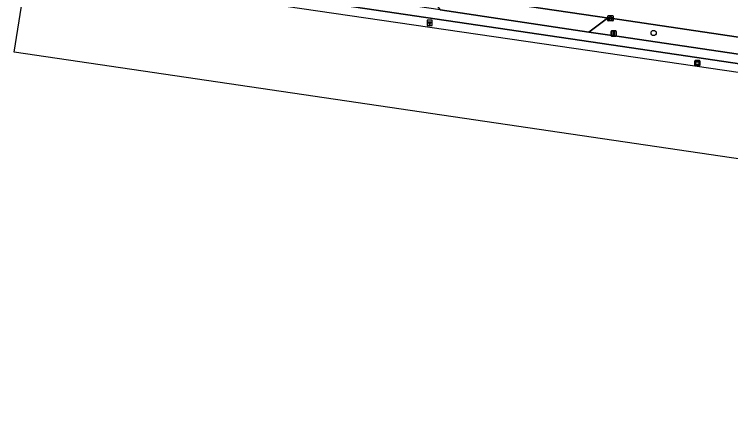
# Model space of a CAD drawing. Extents: x 163683 to 164494, y 382709 to 383872.
# Drawn here: x 163683.1 to 163819.5, y 382708.7 to 382784.4 of the extents above; entities that cross this region are included whole.
import ezdxf

# ---------------------------------------------------------------- set-up
doc = ezdxf.new("R2010")
doc.units = 0
for name, color, linetype in [('IMGEO_Berm_groen', 7, 'Continuous'), ('IMGEO_Boom', 7, 'Continuous'), ('IMGEO_Fietspad_open', 7, 'Continuous'), ('IMGEO_Groenvoorziening', 7, 'Continuous'), ('IMGEO_Hectometerpaal', 7, 'Continuous'), ('IMGEO_Kolk', 7, 'Continuous'), ('IMGEO_Lichtmast', 7, 'Continuous'), ('IMGEO_Parkeervlak_open', 7, 'Continuous'), ('IMGEO_Rijbaan_lokaal_open', 7, 'Continuous'), ('IMGEO_Verklikker', 7, 'Continuous'), ('IMGEO_Waterloop', 7, 'Continuous')]:
    doc.layers.add(name, color=color, linetype=linetype)

msp = doc.modelspace()

# ---------------------------------------------------------------- linework, layer by layer
at = {"layer": 'IMGEO_Berm_groen'}
msp.add_lwpolyline([(163896.6, 382768.79), (163796.6, 382783.63), (163796.31, 382783.67), (163795.78, 382783.49), (163792.5, 382781.01), (163798.25, 382780.16), (163943.93, 382758.59), (163989.35, 382751.87), (164023.68, 382746.79), (164024.22, 382749.98), (163989.94, 382755.04)], close=True, dxfattribs=at)
at = {"layer": 'IMGEO_Boom'}
msp.add_circle((163804.82, 382780.83), 0.489, dxfattribs=at)
at = {"layer": 'IMGEO_Fietspad_open'}
msp.add_lwpolyline([(164145.37, 382728.61), (164025.49, 382746.53), (164025.95, 382749.73), (164024.22, 382749.98), (164023.68, 382746.79), (163989.35, 382751.87), (163943.93, 382758.59), (163798.25, 382780.16), (163792.5, 382781.01), (163764.15, 382785.23), (163700.86, 382794.64), (163698.7, 382794.97), (163698.46, 382793.12), (163700.77, 382792.77), (163796.75, 382778.55), (163938.7, 382757.53), (163989.01, 382750.08), (164063.39, 382739.07), (164145.61, 382726.74)], dxfattribs=at)
at = {"layer": 'IMGEO_Groenvoorziening'}
msp.add_lwpolyline([(163685.61, 382793.19), (163698.23, 382791.35), (163795.71, 382777.07), (163909.13, 382760.46), (163937.69, 382750.61), (163937.74, 382750.94), (163938.7, 382757.53), (163796.75, 382778.55), (163700.77, 382792.77), (163698.46, 382793.12), (163685.89, 382795.01), (163685.61, 382793.19)], dxfattribs=at)
at = {"layer": 'IMGEO_Hectometerpaal'}
for p, q in [((163761.68, 382783.18), (163761.68, 382782.34)), ((163761.68, 382783.18), (163761.68, 382782.34)), ((163762.59, 382783.26), (163761.75, 382783.26)), ((163762.59, 382783.26), (163761.75, 382783.26)), ((163762.68, 382782.35), (163762.68, 382783.19)), ((163762.68, 382782.35), (163762.68, 382783.19)), ((163761.76, 382782.26), (163762.6, 382782.26)), ((163761.76, 382782.26), (163762.6, 382782.26))]:
    msp.add_line(p, q, dxfattribs=at)
msp.add_lwpolyline([(163762.2, 382782.41), (163762.14, 382782.41), (163762.14, 382782.71), (163761.92, 382782.71), (163761.92, 382782.98), (163762.42, 382782.98), (163762.42, 382782.71), (163762.2, 382782.71), (163762.2, 382782.41)], dxfattribs=at)
for centre, start, end in [((163761.76, 382783.18), 92.4484, 184.2845), ((163761.76, 382783.18), 92.4484, 184.2845), ((163762.6, 382783.18), 2.4484, 94.2845), ((163762.6, 382783.18), 2.4484, 94.2845), ((163761.76, 382782.34), 182.4484, 274.2845), ((163761.76, 382782.34), 182.4484, 274.2845), ((163762.6, 382782.34), 272.4484, 4.2845), ((163762.6, 382782.34), 272.4484, 4.2845)]:
    msp.add_arc(centre, 0.0779, start, end, dxfattribs=at)
at = {"layer": 'IMGEO_Kolk'}
for p, q in [((163796.1, 382783.2), (163796.1, 382784.06)), ((163796.18, 382784.13), (163797.03, 382784.13)), ((163796.59, 382783.91), (163796.62, 382783.91)), ((163797.1, 382784.06), (163797.1, 382783.2)), ((163797.03, 382783.13), (163796.18, 382783.13)), ((163796.36, 382783.62), (163796.36, 382783.64)), ((163796.4, 382783.67), (163796.8, 382783.67)), ((163796.8, 382783.59), (163796.4, 382783.59)), ((163796.61, 382783.35), (163796.59, 382783.35)), ((163796.85, 382783.64), (163796.85, 382783.62))]:
    msp.add_line(p, q, dxfattribs=at)
for points in [[(163796.1, 382783.2), (163796.1, 382784.06)], [(163796.18, 382784.13), (163797.03, 382784.13)], [(163797.1, 382784.06), (163797.1, 382783.2)], [(163797.03, 382783.13), (163796.18, 382783.13)]]:
    msp.add_lwpolyline(points, dxfattribs=at)
for centre, radius, start, end in [((163796.18, 382784.05), 0.0765, 91.552, 178.448), ((163796.18, 382784.05), 0.0765, 91.552, 178.448), ((163797.03, 382784.05), 0.0765, 1.552, 88.448), ((163797.03, 382784.05), 0.0765, 1.552, 88.448), ((163796.18, 382783.2), 0.0765, 181.552, 268.448), ((163796.18, 382783.2), 0.0765, 181.552, 268.448), ((163796.4, 382783.63), 0.0403, 85.8775, 175.7526), ((163796.4, 382783.62), 0.0366, 178.938, 274.7102), ((163796.81, 382783.63), 0.0386, 1.7309, 96.639), ((163796.8, 382783.63), 0.043, 264.8664, 352.4533), ((163797.03, 382783.2), 0.0765, 271.552, 358.448), ((163797.03, 382783.2), 0.0765, 271.552, 358.448)]:
    msp.add_arc(centre, radius, start, end, dxfattribs=at)
for centre, major_axis, ratio, start_param, end_param in [((163796.59, 382783.63), (-0.387, 0.002), 0.722429, 4.712389, 7.853982), ((163796.61, 382783.63), (-0.39, 0.002), 0.717154, 1.570796, 4.712389)]:
    msp.add_ellipse(centre, major_axis=major_axis, ratio=ratio, start_param=start_param, end_param=end_param, dxfattribs=at)
at = {"layer": 'IMGEO_Lichtmast'}
for p, q in [((163796.71, 382780.33), (163796.71, 382781.13)), ((163796.71, 382781.13), (163796.71, 382780.33)), ((163796.81, 382781.23), (163797.6, 382781.23)), ((163797.6, 382781.23), (163796.81, 382781.23)), ((163797.7, 382781.13), (163797.7, 382780.33)), ((163797.7, 382780.33), (163797.7, 382781.13)), ((163797.6, 382780.23), (163796.81, 382780.23)), ((163796.81, 382780.23), (163797.6, 382780.23))]:
    msp.add_line(p, q, dxfattribs=at)
msp.add_lwpolyline([(163797.13, 382781.1), (163797.28, 382781.1), (163797.28, 382780.35), (163797.13, 382780.35), (163797.13, 382781.1)], dxfattribs=at)
for centre, start, end in [((163796.81, 382781.13), 90, 180), ((163796.81, 382781.13), 90, 180), ((163797.6, 382781.13), 0, 90), ((163797.6, 382781.13), 360, 90), ((163796.81, 382780.33), 180, 270), ((163796.81, 382780.33), 180, 270), ((163797.6, 382780.33), 270, 0), ((163797.6, 382780.33), 270, 0)]:
    msp.add_arc(centre, 0.1, start, end, dxfattribs=at)
at = {"layer": 'IMGEO_Parkeervlak_open'}
msp.add_lwpolyline([(163761.76, 382788.51), (163764.15, 382785.23), (163792.5, 382781.01), (163795.78, 382783.49), (163796.31, 382783.67), (163761.17, 382788.88)], dxfattribs=at)
at = {"layer": 'IMGEO_Rijbaan_lokaal_open'}
msp.add_lwpolyline([(163761.17, 382788.88), (163796.31, 382783.67), (163796.6, 382783.63), (163896.6, 382768.79)], dxfattribs=at)
at = {"layer": 'IMGEO_Verklikker'}
for p, q in [((163812.64, 382774.68), (163812.64, 382775.48)), ((163812.64, 382775.48), (163812.64, 382774.68)), ((163812.74, 382775.58), (163813.52, 382775.58)), ((163813.52, 382775.58), (163812.74, 382775.58)), ((163813.52, 382774.58), (163812.74, 382774.58)), ((163812.74, 382774.58), (163813.52, 382774.58)), ((163813.62, 382775.48), (163813.62, 382774.68)), ((163813.62, 382774.68), (163813.62, 382775.48))]:
    msp.add_line(p, q, dxfattribs=at)
for points in [[(163812.74, 382775.32), (163813.52, 382775.32), (163813.52, 382774.85), (163812.74, 382774.85), (163812.74, 382775.32)], [(163812.8, 382775.25), (163812.8, 382774.92), (163813.46, 382774.92), (163813.46, 382775.25), (163812.8, 382775.25)]]:
    msp.add_lwpolyline(points, dxfattribs=at)
for centre, start, end in [((163812.74, 382775.48), 90, 180), ((163812.74, 382775.48), 90, 180), ((163812.74, 382774.68), 180, 270), ((163812.74, 382774.68), 180, 270), ((163813.52, 382775.48), 0, 90), ((163813.52, 382775.48), 360, 90), ((163813.52, 382774.68), 270, 0), ((163813.52, 382774.68), 270, 0)]:
    msp.add_arc(centre, 0.1, start, end, dxfattribs=at)
at = {"layer": 'IMGEO_Waterloop'}
msp.add_lwpolyline([(164149.52, 382719.2), (164147.9, 382708.69), (163683.11, 382777.18), (163685.61, 382793.19), (163698.23, 382791.35), (163795.71, 382777.07), (163909.13, 382760.46), (163937.69, 382750.61), (163937.74, 382750.94), (163944.09, 382750), (163987.79, 382743.54), (164000, 382741.74), (164149.52, 382719.2)], dxfattribs=at)

doc.saveas('drawing.dxf')
